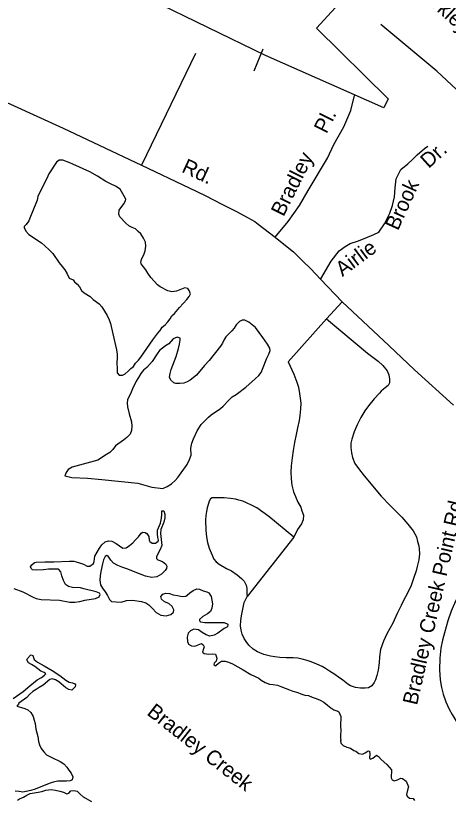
# Model space of a CAD drawing. Extents: x 1945482 to 2853149, y 66427 to 1015778.
# Drawn here: x 2353945 to 2355850, y 169389 to 172837 of the extents above; entities that cross this region are included whole.
import ezdxf

# ---------------------------------------------------------------- set-up
doc = ezdxf.new("R2010")
doc.units = 0
for name, color, linetype in [('Old_Level_10', 7, 'Continuous'), ('Old_Level_21', 7, 'Continuous'), ('Old_Level_35', 7, 'Continuous'), ('Old_Level_48', 7, 'Continuous'), ('Old_Level_49', 7, 'Continuous'), ('Old_Level_60', 7, 'Continuous')]:
    doc.layers.add(name, color=color, linetype=linetype)

msp = doc.modelspace()

# ---------------------------------------------------------------- linework, layer by layer
at = {"layer": 'Old_Level_35'}
for p, q in [((2355033.1, 172690.3), (2354994.3, 172593.3)), ((2354737.2, 172671.1), (2354498.7, 172179.5)), ((2355382.8, 171578.1), (2355313.5, 171503.5)), ((2355313.5, 171503.5), (2355145.1, 171314.6)), ((2355169.7, 170543.3), (2354963.8, 170281.1))]:
    msp.add_line(p, q, dxfattribs=at)
for points in [[(2352904.2, 172926.7), (2353222.3, 172775.2), (2353355.1, 172712.5), (2353705.7, 172546.2), (2354153.9, 172341.8), (2354498.7, 172179.5), (2354708.4, 172079.8), (2354780, 172046.5), (2354853.4, 172007.4), (2354920.7, 171974), (2354965.7, 171949.8), (2354998.6, 171931.1), (2355013.1, 171919.9), (2355088.2, 171862.5)], [(2355799, 172592.5), (2355552.9, 172797.7)], [(2355799, 172592.5), (2356186.6, 172231.9)], [(2355088.2, 171862.5), (2355145.2, 171931), (2355194.9, 172002.1), (2355232.8, 172068.5), (2355318.1, 172210.7), (2355346.5, 172269.9), (2355389.1, 172348.2), (2355419.9, 172419.3), (2355436.5, 172485.6)], [(2355288.3, 171680), (2355334.7, 171756.6), (2355369.5, 171803), (2355395, 171821.6), (2355418.2, 171835.5), (2355450.7, 171844.8), (2355483.1, 171858.7), (2355522.6, 171875), (2355543.4, 171884.3), (2355569, 171921.4), (2355592.2, 171967.8), (2355603.8, 172002.6), (2355613, 172039.8), (2355615.3, 172079.2), (2355620, 172118.7), (2355640.9, 172160.5), (2355671, 172186), (2355691.9, 172204.6), (2355712.8, 172225.5), (2355745.2, 172253.3), (2355759.2, 172262.6)], [(2355088.2, 171862.5), (2355132.7, 171826.5), (2355168, 171797.7), (2355209.6, 171757.3), (2355244.8, 171722.9), (2355286.6, 171678.3), (2355382.8, 171578.1), (2355588.3, 171386.3), (2355700.5, 171278.9), (2355872.7, 171123.6)], [(2355313.5, 171503.5), (2355493.8, 171352.4), (2355541.1, 171316.5), (2355561.9, 171297.3), (2355580.9, 171274.1), (2355587.5, 171256.3), (2355590.2, 171238.4), (2355590.8, 171222.3), (2355585.4, 171210), (2355571.7, 171199.6), (2355564.1, 171193.4), (2355554.2, 171184.8), (2355546.7, 171176.6), (2355523.7, 171151.7), (2355498.7, 171120.6), (2355481.9, 171097.9), (2355464.9, 171069.3), (2355448.2, 171036.5), (2355435.3, 171006.1), (2355424.8, 170973.5), (2355421.2, 170955.7), (2355419.9, 170937.6), (2355422.9, 170913.7), (2355427.9, 170893.9), (2355438.9, 170866.1), (2355453.8, 170844.7), (2355479.1, 170811.9), (2355554.5, 170722.7), (2355594.2, 170682.2), (2355644.5, 170630.1), (2355671.6, 170599.3), (2355694.8, 170570.4), (2355709.9, 170544.7), (2355714.7, 170522.9), (2355719.3, 170505), (2355721.9, 170491.3), (2355722.7, 170469.4), (2355719.8, 170443), (2355712.8, 170412.9), (2355707.6, 170394.6), (2355697.2, 170360.1), (2355686.2, 170329.8), (2355669.5, 170296.9), (2355652.7, 170264.4), (2355641.8, 170242), (2355625.1, 170207.2), (2355604.8, 170164.4), (2355578.5, 170117.4), (2355564, 170084.7), (2355551.3, 170048.4), (2355546.7, 170016), (2355545.8, 169990.1), (2355540.8, 169957.7), (2355535.8, 169933.6), (2355528.7, 169915.2), (2355522.9, 169903.2), (2355513.7, 169888.7), (2355497.9, 169880.2), (2355483.9, 169877.7), (2355463.8, 169878.9), (2355441.7, 169881.9), (2355419.5, 169888.9), (2355407.3, 169896.6), (2355384.7, 169913.8), (2355366.1, 169926.8), (2355349.6, 169938.3), (2355327, 169953.5), (2355308.5, 169964.6), (2355294, 169974.2), (2355271.6, 169983.2), (2355245.3, 169994.3), (2355229, 169999.5), (2355206.7, 170006.5), (2355186.6, 170010), (2355166.5, 170011.2), (2355136.6, 170012), (2355108.7, 170012.8), (2355086.5, 170015.9), (2355066.4, 170019), (2355037.9, 170026.1), (2355019.6, 170033.2), (2355009.5, 170038.8), (2354991, 170050.2), (2354972.3, 170067.5), (2354959.8, 170083.1), (2354951.1, 170096.5), (2354942.4, 170116.2), (2354937.8, 170134.1), (2354935.1, 170152), (2354936.1, 170176), (2354939.3, 170196.1), (2354951.1, 170254.7), (2354963.8, 170281.1)], [(2355145.1, 171314.6), (2355169.2, 171259.8), (2355182.8, 171224.2), (2355189.6, 171202.5), (2355194.6, 171174.5), (2355197.3, 171154.9), (2355200.2, 171132.7), (2355199.3, 171106.7), (2355196.4, 171078.7), (2355193.4, 171056.6), (2355186.4, 171024.2), (2355179.8, 170994), (2355173.2, 170959.6), (2355166.5, 170923.3), (2355161.8, 170891.3), (2355157.3, 170856.9), (2355156.4, 170829), (2355157.6, 170799.2), (2355160.7, 170771.1), (2355167.8, 170741.5), (2355176.4, 170721.8), (2355187.6, 170696.3), (2355200.3, 170674.5), (2355205.2, 170659), (2355211.9, 170639.2), (2355210.7, 170619.1), (2355203.2, 170600.8), (2355186.1, 170576.1), (2355169.7, 170543.3)], [(2355169.7, 170543.3), (2355060.1, 170633.2), (2355033.1, 170652.1), (2355006.4, 170671.1), (2354986, 170682.1), (2354961.6, 170693.3), (2354945.2, 170700.5), (2354927, 170705.7), (2354913, 170709.4), (2354890.9, 170712.5), (2354862.6, 170715.3), (2354858.6, 170715.1), (2354826.5, 170715.8), (2354810.7, 170715.2), (2354802.7, 170711), (2354797.2, 170700.6), (2354793.6, 170690.6), (2354788.5, 170672.3), (2354784.8, 170656.1), (2354781.6, 170638.2), (2354780.4, 170618.2), (2354782.3, 170572), (2354785.3, 170544.2), (2354790.3, 170518.5), (2354797.5, 170494.8), (2354806.2, 170473.1), (2354817.5, 170445.4), (2354827.8, 170434), (2354840.3, 170424.3), (2354872.9, 170405.5), (2354895.3, 170394.6), (2354919.9, 170377.5), (2354938.7, 170360.2), (2354951.3, 170348.6), (2354959.9, 170330.9), (2354962.4, 170317.2), (2354963.4, 170291.3), (2354963.8, 170281.1)], [(2356045.8, 170550.1), (2355985.1, 170465.7), (2355943.9, 170387.9), (2355907.1, 170314.6), (2355881, 170261.3), (2355862.7, 170216.6), (2355848.3, 170174), (2355832.7, 170121.6), (2355823.8, 170089), (2355817.2, 170055), (2355812.8, 170010.5), (2355810.9, 169958.6), (2355814.6, 169914.7), (2355820.2, 169880.8), (2355827.3, 169851.2), (2355838.5, 169817.5), (2355853.8, 169786.3), (2355866.9, 169762.5), (2355888.4, 169725.7), (2355902.9, 169706.2), (2355924, 169680.8), (2355940.8, 169661.4)]]:
    msp.add_lwpolyline(points, dxfattribs=at)
at = {"layer": 'Old_Level_48'}
msp.add_lwpolyline([(2354283.9, 173032.7), (2354409.2, 173288.5), (2354715.1, 173274.2), (2354782, 173298.1), (2355288.7, 173278.9), (2355518.1, 173054.1), (2355269.5, 172781.5), (2355585, 172470.6), (2355565.9, 172432.3), (2355044.9, 172661.9), (2354283.9, 173032.7)], dxfattribs=at)
at = {"layer": 'Old_Level_49'}
msp.add_lwpolyline([(2354283.9, 173032.7), (2354409.2, 173288.5), (2354715.1, 173274.2), (2354782, 173298.1), (2355288.7, 173278.9), (2355518.1, 173054.1), (2355269.5, 172781.5), (2355585, 172470.6), (2355565.9, 172432.3), (2355044.9, 172661.9), (2354283.9, 173032.7)], dxfattribs=at)
at = {"layer": 'Old_Level_60'}
for points in [[(2353989.5, 171889.3), (2354003.7, 171874.9), (2354059.5, 171837.5), (2354091.5, 171808.6), (2354108.5, 171790.5), (2354136.5, 171749.6), (2354150, 171733.4), (2354161.2, 171718.4), (2354172, 171701.5), (2354180.7, 171682.5), (2354198, 171674.2), (2354204, 171666.6), (2354216.5, 171656.3), (2354226.5, 171643.5), (2354235, 171628.7), (2354246.5, 171617.9), (2354273.2, 171601), (2354286.5, 171588.6), (2354312, 171570), (2354324.5, 171556.5), (2354348.5, 171517.5), (2354357.2, 171499.1), (2354363, 171483.5), (2354372.7, 171438), (2354389.5, 171366.7), (2354392.7, 171348.3), (2354392.7, 171328.8), (2354391.2, 171312.7), (2354391.5, 171280.7), (2354392.7, 171265.6), (2354401, 171255.5), (2354415, 171254.9), (2354426.7, 171261.7), (2354441, 171272.9), (2354452.2, 171284.4), (2354463.5, 171294.3), (2354472.7, 171307.7), (2354485.7, 171320.8), (2354496, 171334.7), (2354549.2, 171410.8), (2354570.5, 171439.6), (2354581, 171452.1), (2354590.2, 171466.4), (2354603, 171477.5), (2354615, 171489.6), (2354625.5, 171502.9), (2354633, 171516.4), (2354644.7, 171526.6), (2354666.2, 171552.5), (2354699.2, 171588.5), (2354708.7, 171601.3), (2354714.5, 171613.7), (2354708.7, 171628), (2354703.7, 171636.4), (2354690, 171639.3), (2354653.2, 171624.6), (2354632.7, 171622.7), (2354614.5, 171627), (2354581, 171643.7), (2354569.2, 171653.4), (2354554.5, 171668.5), (2354540, 171685.2), (2354526.5, 171704.4), (2354518.5, 171719.2), (2354498.2, 171745.7), (2354496.2, 171753.6), (2354500.2, 171769.1), (2354509.5, 171785.1), (2354514.5, 171802), (2354518.2, 171823.7), (2354516, 171840.8), (2354507.2, 171858.4), (2354496, 171876.9), (2354485, 171888.1), (2354472, 171898.8), (2354457.7, 171905.2), (2354443, 171913.1), (2354429.7, 171924.6), (2354403.2, 171951.5), (2354399, 171964), (2354401.5, 171981.1), (2354421.7, 172009.9), (2354429.2, 172022.6), (2354430.2, 172029.5), (2354423.5, 172043), (2354405.2, 172073.1), (2354385, 172086.6), (2354362.2, 172096.9), (2354342.7, 172107.4), (2354305.5, 172130.4), (2354271.5, 172149.4), (2354197, 172183.1), (2354183, 172190.1), (2354152.7, 172201.8), (2354136.5, 172200.8), (2354125.5, 172192.3), (2354091.5, 172141.3), (2354083, 172121.2), (2354072.2, 172101.9), (2354059.5, 172074)], [(2354059.5, 172074), (2354051, 172060.3), (2354043, 172041.9), (2354039.2, 172024.7), (2354018.2, 171971.1), (2354010.2, 171954.1), (2354002.5, 171934.2), (2353991, 171917.9), (2353982.5, 171910), (2353982, 171904.7), (2353989.5, 171889.3)], [(2354167.1, 170827), (2354161.1, 170813), (2354193.1, 170805), (2354262, 170802), (2354324.9, 170796), (2354482.7, 170780), (2354544.6, 170763), (2354593.2, 170757.2), (2354612, 170766.1), (2354631, 170777.5), (2354648, 170792.7), (2354658.5, 170805.6), (2354700, 170862.5), (2354710.7, 170884.1), (2354717.5, 170903.1), (2354716, 170934.9), (2354721.2, 170955.8), (2354728, 170975.4), (2354743.7, 171010.8), (2354761.2, 171038.9), (2354794, 171070.5), (2354805.7, 171080.8), (2354846.5, 171108.7), (2354859, 171118.9), (2354883.2, 171145.6), (2354898.7, 171159.4), (2354915.2, 171170.5), (2354958, 171203.1), (2355000, 171238.7), (2355016.2, 171254.1), (2355025.5, 171267.5), (2355032.2, 171281.8), (2355051, 171330.8), (2355059.7, 171347.9), (2355065, 171363.5), (2355064, 171374.9), (2355053.5, 171392), (2355033.5, 171421.4), (2355000.7, 171464.9), (2354987, 171477.6), (2354971, 171488.9), (2354954.7, 171496.8), (2354942.2, 171497.6), (2354931, 171492.3), (2354916.2, 171476.6), (2354906.5, 171461.7), (2354896.2, 171450), (2354870, 171423.7), (2354861.5, 171410), (2354855.2, 171396), (2354847.5, 171382.6), (2354797.2, 171320.3), (2354775.7, 171298.1), (2354740.5, 171255.6), (2354713.7, 171232.9), (2354700, 171225.5), (2354685.5, 171220.8), (2354668.2, 171218.8), (2354650.7, 171218.8), (2354641, 171221.3), (2354627.5, 171233.8), (2354622.7, 171246), (2354625, 171262.2), (2354630, 171280.9), (2354652, 171337.9), (2354662.2, 171372.3), (2354666.5, 171391.8), (2354669, 171409), (2354669, 171417.6), (2354655.5, 171422.8), (2354638.7, 171415.8), (2354620, 171393.3), (2354604.5, 171384.1), (2354579, 171363.3), (2354567.5, 171350), (2354546.7, 171316.1), (2354523, 171288.8), (2354508, 171276.8), (2354496.5, 171262.1), (2354485.2, 171245.4), (2354475.7, 171228.5), (2354459.2, 171195), (2354453.5, 171180.9), (2354437.2, 171147.4), (2354436.7, 171132.2), (2354437.7, 171116.6), (2354445, 171086), (2354455.5, 171049.9), (2354457.2, 171030.7), (2354455.7, 171012.6), (2354449.2, 170996.5), (2354434.5, 170981.5), (2354419.7, 170969.6), (2354384, 170944.7), (2354372.5, 170928.4), (2354359.7, 170915.7), (2354345.7, 170906.5), (2354306.9, 170881.9), (2354194.1, 170850), (2354176.1, 170841), (2354167.1, 170827)], [(2354313.7, 170494.6), (2354324.2, 170508.6), (2354339.5, 170522.6), (2354354, 170526.5), (2354369.2, 170524.5), (2354387, 170515), (2354416.5, 170494.9), (2354431.5, 170495.7), (2354446.7, 170505.6), (2354461.2, 170518.1), (2354473.2, 170531.3), (2354485.7, 170543.5), (2354498, 170559.7), (2354505.5, 170564.3), (2354515, 170563.1), (2354522.7, 170558.9), (2354531, 170546), (2354532.5, 170529.7), (2354536, 170522.9), (2354546.5, 170515.8), (2354560.5, 170516.9), (2354572.5, 170524.9), (2354574.2, 170529.7), (2354570.7, 170540.5), (2354569.5, 170557.9), (2354570.2, 170573.6), (2354582, 170604.2), (2354587.7, 170625.8), (2354589, 170642.8), (2354588, 170658.6), (2354598, 170659), (2354602.2, 170643.4), (2354601.7, 170627.1), (2354597.7, 170609.3), (2354583.5, 170576.5), (2354582, 170558.7), (2354589, 170506.2), (2354581.2, 170488.1), (2354564.5, 170456.9), (2354565, 170449), (2354571.5, 170442.8), (2354591, 170435.1), (2354606.5, 170424.5), (2354610, 170414.9), (2354608.5, 170405.2), (2354603.7, 170396.1), (2354587.2, 170380.2), (2354566.5, 170368.6), (2354544, 170365.3), (2354516.7, 170371.2), (2354464.5, 170391.3), (2354439, 170402.5), (2354416.2, 170408.9), (2354394.7, 170417.5), (2354376.2, 170427.8), (2354363.5, 170441.9), (2354352.5, 170458.6), (2354346.2, 170461.5), (2354339.7, 170458.1), (2354331.7, 170443.2), (2354327.2, 170425.2), (2354320.2, 170392), (2354317, 170372.1), (2354315.5, 170352.9), (2354318.7, 170333.4), (2354327.5, 170317.6), (2354339, 170302.5), (2354349.5, 170285.6), (2354358, 170268.6), (2354367, 170259.4), (2354387.5, 170257.5), (2354409.5, 170257.4), (2354433, 170264.5), (2354459.5, 170265.4), (2354499.2, 170260.2), (2354517.7, 170253.5), (2354531, 170244.5), (2354547.7, 170229.1), (2354563.7, 170211.7), (2354583.7, 170198.8), (2354607, 170196.1), (2354628.2, 170202.8), (2354640.5, 170212.5), (2354641.2, 170223.5), (2354633.5, 170237.3), (2354619.5, 170250.8), (2354600, 170258.7), (2354587, 170270.2), (2354584.5, 170281.3), (2354592.7, 170292.3), (2354606, 170296.1), (2354622, 170294.8), (2354639.2, 170289.6), (2354658, 170285.3), (2354678.7, 170282.3), (2354694.5, 170283.1), (2354700.5, 170287.4), (2354712.5, 170298.1), (2354726.7, 170307.4), (2354743.2, 170315.7)], [(2353937.2, 170317.2), (2353976.2, 170302.7), (2354021.5, 170278.9), (2354036, 170273.2), (2354058, 170267.7), (2354138, 170265.4), (2354183.7, 170257.2), (2354205.7, 170256.6), (2354227.7, 170260), (2354249, 170265.1), (2354296, 170272.8), (2354312.5, 170279.9), (2354316.5, 170290.3), (2354313.7, 170296.8), (2354299.2, 170302), (2354244.5, 170315.8), (2354230, 170320.4), (2354196, 170321.9), (2354178, 170325), (2354164.5, 170333.7), (2354155, 170352.2), (2354147.7, 170372.1), (2354143.5, 170389.6), (2354134.2, 170401.3), (2354114, 170402.2), (2354089.7, 170401.4), (2354067, 170398.8), (2354038.2, 170397.7), (2354019.5, 170399.5), (2354013.7, 170404.4), (2354010.2, 170412.2), (2354016.5, 170420.4), (2354027.7, 170430.5), (2354034.7, 170433.3), (2354073.2, 170434.6), (2354113.2, 170434.3), (2354182.5, 170437.6), (2354201, 170436.7), (2354221.7, 170431.4), (2354243.5, 170423.2), (2354259.5, 170415.8), (2354271.5, 170415.6), (2354288, 170427.1), (2354290.5, 170435.9), (2354293.2, 170458.9), (2354313.7, 170494.6)], [(2354743.2, 170315.7), (2354753.7, 170314.4), (2354770.5, 170307.1), (2354787.2, 170302.4), (2354796, 170297.5), (2354805.5, 170280.9), (2354809, 170265.9), (2354811, 170249.3), (2354808.7, 170230.4), (2354803.5, 170215.4), (2354789, 170205.5), (2354769.5, 170194.2), (2354755, 170180), (2354754, 170173.9), (2354759, 170169.9), (2354778.5, 170166.9), (2354862.7, 170166.6), (2354879.2, 170160.4), (2354877, 170148.6), (2354862.7, 170140.6), (2354835.2, 170119.7), (2354819, 170111.1), (2354800, 170107.5), (2354784.5, 170112.9), (2354766.5, 170123.4), (2354750, 170135.1), (2354729.5, 170138.2), (2354714.5, 170131.2), (2354705, 170119.7), (2354700.7, 170102.4), (2354701, 170084.2), (2354706.2, 170072.4), (2354718.5, 170064.6), (2354733.5, 170063.3), (2354762.5, 170075.1), (2354771, 170069.3), (2354775, 170060.2), (2354771.5, 170051.6), (2354768, 170037), (2354775, 170030.6), (2354795.7, 170028), (2354813.5, 170029.2), (2354824.2, 170028.1), (2354831, 170010.4), (2354828.5, 169996.9), (2354819, 169987.8), (2354818.2, 169983), (2354824.2, 169977.2), (2354827, 169977.9), (2354838.7, 169988.1), (2354851.2, 169997), (2354866.7, 169997.4), (2354882.7, 169992.7), (2354900, 169985.4), (2354946.7, 169959), (2354980, 169938.4), (2355015.5, 169922.1), (2355026, 169913.8), (2355043, 169902.9), (2355062, 169896.5), (2355079, 169894.1), (2355097.2, 169890.8), (2355112.5, 169885.9), (2355150.7, 169870.7), (2355166, 169865.2), (2355187.2, 169859.8), (2355201.2, 169853.6), (2355217.7, 169848.2), (2355234.5, 169845.7), (2355250.2, 169838.9), (2355267.5, 169832.5), (2355286, 169824.8), (2355301.5, 169816.3), (2355318.5, 169803.8), (2355332.2, 169791.4), (2355345.7, 169783.2), (2355363.2, 169776.8), (2355367.5, 169774.2), (2355376.2, 169753.8), (2355375.5, 169710.7), (2355376.2, 169691.8), (2355375, 169671.3), (2355375, 169655.8), (2355377.5, 169650), (2355375.2, 169649.7), (2355377.2, 169636.9), (2355386.5, 169626), (2355403.7, 169618.3), (2355418.5, 169613.7), (2355434.2, 169603.7), (2355442.7, 169600.5), (2355456, 169591.2), (2355472.7, 169587.8), (2355484.2, 169593.2), (2355497, 169602.3), (2355502.5, 169600.6), (2355504.5, 169587.6), (2355503.5, 169571.5), (2355506.2, 169566.1), (2355517.5, 169570.8)], [(2353934.7, 169832.9), (2353978.5, 169864.2), (2354007, 169888.5), (2354040.5, 169914.4), (2354059, 169925.5), (2354072, 169934.9), (2354078, 169941.9), (2354070.5, 169946.6), (2354055.2, 169953.1), (2354029.2, 169973.3), (2354015.2, 169982.2), (2354001.5, 169989.7), (2353995, 170002.7), (2353996.7, 170009.4), (2354010, 170022.9), (2354013.5, 170025.4), (2354020.5, 170021.8), (2354026.5, 170004.9), (2354041, 169992.3), (2354070.5, 169976.7), (2354105.7, 169955.8), (2354139.2, 169933.7), (2354166.2, 169914), (2354180, 169905.4), (2354196, 169901.3), (2354206, 169896.7), (2354208.7, 169893), (2354206.5, 169884), (2354192.5, 169870), (2354179.5, 169872.3), (2354166, 169880.5), (2354135.2, 169905.7), (2354120.2, 169914.6), (2354105.5, 169918.9), (2354095.2, 169916.9), (2354066.5, 169892.1), (2354049, 169880.8), (2354035, 169873.1), (2354020.7, 169863.4), (2354006.2, 169850.7), (2353993.7, 169837.7), (2353959, 169812.8), (2353957.7, 169808.1), (2353950.5, 169799.5), (2353970.5, 169792.6), (2353985.5, 169788.5), (2353998.7, 169783.2), (2354012, 169770.7), (2354021.5, 169754), (2354026.5, 169738.1), (2354030.5, 169722.3), (2354034.5, 169697.7), (2354043, 169665.2), (2354046, 169644.3), (2354049.7, 169628.7), (2354057.5, 169612.7), (2354069, 169597.7), (2354081.5, 169584.9), (2354115.5, 169567.1), (2354129.7, 169562), (2354141.7, 169555.7), (2354157.5, 169545.8), (2354170.7, 169531.4), (2354179.5, 169517.4), (2354189.5, 169503.8), (2354196.5, 169488.5), (2354194.5, 169475.6), (2354185.5, 169470.9), (2354169.2, 169468.7), (2354150, 169469.7), (2354130.5, 169469.6), (2354109.5, 169464.8), (2354092, 169459.2), (2354030.5, 169434.2), (2354012.2, 169427.7), (2353991.5, 169424), (2353976, 169420.2), (2353960.7, 169423.9), (2353942.2, 169424.5)], [(2355517.5, 169570.8), (2355533, 169582.8)], [(2355533, 169582.8), (2355542.5, 169577.8), (2355554.2, 169564.6), (2355579.2, 169542.8), (2355600.2, 169518.8), (2355598.2, 169484), (2355602.2, 169475.2), (2355611, 169470.5), (2355626.5, 169474.5), (2355640.2, 169483), (2355648.5, 169481.5), (2355664, 169469.5), (2355674, 169444.6), (2355669.5, 169429.2), (2355665.7, 169411), (2355668.5, 169402.7), (2355679.2, 169394.9), (2355695.2, 169392.9), (2355701, 169383.6)], [(2353953.2, 169385.3), (2353961.7, 169391.5), (2353979, 169398.9), (2353994, 169407.8), (2354009.7, 169415.3), (2354043.7, 169420), (2354059.7, 169423.6), (2354078.2, 169429.6), (2354101, 169432.7), (2354120, 169430.1), (2354139, 169425.5), (2354155, 169420.5), (2354170.5, 169413.9), (2354179.5, 169415.7), (2354188.7, 169425.9), (2354201.7, 169428.6), (2354216.5, 169425.3), (2354228.5, 169411.3), (2354242.2, 169399.8), (2354278.5, 169380.1)]]:
    msp.add_lwpolyline(points, dxfattribs=at)

# ---------------------------------------------------------------- texts
at = {"layer": 'Old_Level_10'}
for s, height, rotation, p in [('Barkley Dr.', 65.617, 317.9059, (2355695.1, 172950.6)), ('Pl.', 65.62, 63.435, (2355313.5, 172314.5)), ('Dr.', 65.62, 42.1202, (2355763.1, 172162.5)), ('Bradley', 65.62, 63.435, (2355124.1, 171949.8)), ('Rd.', 65.62, 335.063, (2354671.7, 172151.2)), ('Brook', 65.62, 65.543, (2355628.1, 171888.3)), ('Airlie', 65.62, 36.5945, (2355383.9, 171686.8)), ('Bradley Creek Point Rd.', 65.617, 77.1061, (2355711.7, 169800.6))]:
    msp.add_text(s, height=height, rotation=rotation, dxfattribs=at).set_placement(p)
at = {"layer": 'Old_Level_21'}
msp.add_text('Bradley Creek', height=65.617, rotation=321.9822, dxfattribs=at).set_placement((2354519, 169764.4))

doc.saveas('drawing.dxf')
